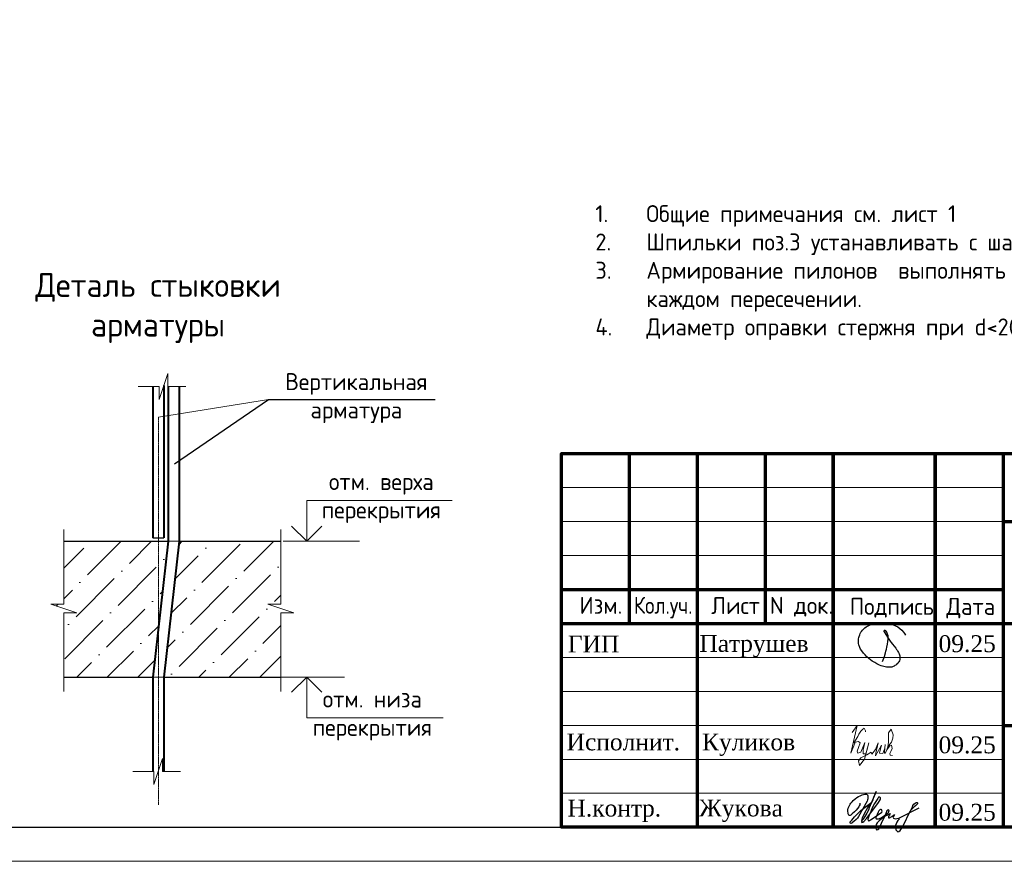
# Model space of a CAD drawing. Header units: millimetres. Extents: x 263826 to 1718326, y -423071 to 70137.
# Tile 347 of 486: x 603284 to 617779, y -140203 to -127818. Entities that reach past the tile are written whole.
import ezdxf

# ---------------------------------------------------------------- set-up
doc = ezdxf.new("R2010")
doc.units = ezdxf.units.MM
doc.linetypes.add('CENTER2', pattern=[28.575, 19.05, -3.175, 3.175, -3.175])
for name, color, linetype in [('PDF7_Text', 7, 'Continuous'), ('PDF8_Text', 7, 'Continuous'), ('ТОЛСТЫЕ_ОСНОВНЫЕ', 6, 'Continuous')]:
    doc.layers.add(name, color=color, linetype=linetype)
for name, color, linetype, lineweight in [('Выноски', 20, 'Continuous', 20), ('подоснова', 151, 'Continuous', 5), ('размер', 1, 'Continuous', 25), ('РАЗМЕРЫ', 1, 'Continuous', 9), ('Рамка', 7, 'Continuous', 70), ('Текст', 7, 'Continuous', 25), ('ТОНКИЕ', 7, 'Continuous', 9)]:
    doc.layers.add(name, color=color, linetype=linetype, lineweight=lineweight)
doc.styles.add('GOST-2.304_Type-B', font='GOST_Common.ttf')
doc.styles.add('PDF Times New Roman', font='times.ttf')
doc.styles.add('style_Tonin', font='simplex.shx', dxfattribs={"width": 0.9})
doc.styles.add('ГОСТ', font='GOST_Common.ttf')
doc.dimstyles.new('20', dxfattribs={"dimtxt": 2.5, "dimasz": 2.5, "dimexe": 1.25, "dimexo": 0.625, "dimtad": 1, "dimdec": 0, "dimlfac": 20, "dimtxsty": 'style_Tonin', "dimblk": 'ARCHTICK', "dimcen": 0, "dimclrt": 256, "dimadec": 0, "dimazin": 0, "dimtfac": 1, "dimtdec": 0, "dimtmove": 0, "dimatfit": 0, "dimfxl": 1, "dimarcsym": 0})

# ---------------------------------------------------------------- blocks, each defined once
blk = doc.blocks.new('11')
at = {"layer": 'Выноски'}
for p, q in [((48016, 66806), (48038, 66823)), ((48038, 66823), (48060, 66786)), ((47885, 66608), (47944, 66700)), ((47944, 66700), (47962, 66737)), ((47962, 66737), (47989, 66781)), ((47989, 66781), (48016, 66806)), ((48060, 66786), (48058, 66769))]:
    blk.add_line(p, q, dxfattribs=at)
blk.add_lwpolyline([(47863, 66761), (47937, 66865), (47843, 66458), (47885, 66564), (47905, 66616), (47954, 66628), (47979, 66606), (47957, 66539), (47937, 66487), (47947, 66458), (47991, 66470), (48051, 66611), (48041, 66569), (48023, 66505), (48023, 66448), (48065, 66448), (48090, 66529), (48110, 66608), (48043, 66369), (47972, 66275), (47954, 66344), (47991, 66389), (48078, 66431), (48142, 66470), (48154, 66441), (48204, 66512), (48246, 66606), (48209, 66455), (48204, 66418), (48295, 66574), (48265, 66463), (48265, 66455), (48312, 66453), (48342, 66529), (48347, 66584), (48337, 66465), (48349, 66453), (48401, 66569), (48443, 66616), (48461, 66678), (48466, 66727), (48436, 66811), (48399, 66754), (48399, 66618), (48389, 66549), (48374, 66507), (48416, 66564), (48441, 66576), (48451, 66524), (48433, 66482), (48419, 66453), (48424, 66428), (48458, 66421)], dxfattribs=at)
blk = doc.blocks.new('яяя')
at = {"lineweight": 30}
for points in [[(345424, 110432), (345425, 110410), (345424, 110397), (345417, 110379), (345406, 110350), (345390, 110319), (345357, 110275), (345310, 110221), (345265, 110176), (345198, 110110), (345161, 110077), (345133, 110066), (345116, 110066), (345102, 110075), (345090, 110091), (345082, 110115), (345074, 110146), (345066, 110182), (345064, 110206), (345067, 110234), (345077, 110278), (345095, 110320), (345114, 110361), (345134, 110395), (345159, 110428), (345195, 110469), (345228, 110506), (345284, 110560), (345331, 110595), (345379, 110625), (345435, 110648), (345486, 110670), (345532, 110686), (345573, 110696), (345605, 110698), (345621, 110695), (345635, 110687), (345648, 110671), (345656, 110649), (345659, 110625), (345659, 110583), (345656, 110553), (345647, 110523), (345635, 110489), (345387, 110033), (345349, 109985), (345311, 109948), (345247, 109889), (345209, 109858), (345192, 109844), (345180, 109837), (345157, 109833), (345150, 109835), (345140, 109842), (345135, 109856), (345138, 109881), (345148, 109892), (345183, 109930), (345267, 110024), (345343, 110105), (345455, 110213), (345617, 110343), (345775, 110456), (345811, 110526), (345838, 110607), (345890, 110740), (345902, 110771), (345698, 110295), (345672, 110226), (345626, 110132), (345572, 110032), (345518, 109953), (345481, 109918), (345497, 110001), (345567, 110147), (345655, 110301), (345760, 110442)], [(345481, 109918), (345476, 109896), (345475, 109874), (345485, 109861), (345506, 109866), (345539, 109891), (345632, 109983), (345968, 110450), (346022, 110527), (346029, 110560), (346027, 110579), (346026, 110590), (346010, 110605), (345993, 110609), (345975, 110601), (345962, 110584), (345954, 110562), (345857, 110421), (345783, 110292), (345741, 110183), (345701, 110079), (345665, 109985), (345660, 109952), (345666, 109929), (345669, 109915), (345682, 109910), (345702, 109914), (345735, 109941), (345846, 110007), (346065, 110160), (346075, 110193), (346070, 110217), (346066, 110236), (346052, 110241), (346030, 110241), (346007, 110228), (345978, 110203), (345960, 110164), (345892, 110010), (345895, 109986), (345904, 109966), (345925, 109964), (345969, 109968), (346045, 110000), (346218, 110114), (346261, 110154), (346280, 110184), (346282, 110210), (346278, 110225), (346263, 110229), (346241, 110222), (346220, 110198), (346162, 110049), (345989, 109904), (345932, 109849), (345906, 109805), (345891, 109739), (345890, 109690), (345899, 109652), (345924, 109647), (345956, 109655), (345980, 109674), (346058, 109838), (346158, 110046), (346261, 110098), (346314, 110120), (346292, 110079), (346269, 110036), (346261, 110008), (346267, 109998), (346293, 109998), (346363, 110039), (346445, 110095), (346421, 110068), (346414, 110040), (346407, 110011), (346416, 109990), (346466, 109972), (346509, 109977), (346574, 109984), (347172, 110293)], [(346586, 109971), (346543, 109917), (346509, 109873), (346489, 109825), (346475, 109767), (346472, 109710), (346478, 109675), (346485, 109641), (346501, 109621), (346517, 109602), (346542, 109589), (346568, 109592), (346605, 109620), (346680, 109731), (346736, 109842), (346865, 110115), (346962, 110290), (346969, 110318), (346979, 110360), (347013, 110403), (347056, 110434), (347091, 110450), (347109, 110450), (347121, 110434), (347115, 110405), (347072, 110355), (347012, 110307), (346924, 110222)]]:
    blk.add_lwpolyline(points, dxfattribs=at)
blk = doc.blocks.new('Патрушев')
at = {"color": 5, "lineweight": 25}
blk.add_lwpolyline([(58.5, -35.09), (59.7, -31.98), (60.22, -29.81), (60.47, -28.76), (60.76, -27.56), (61.06, -26.32), (61.37, -24.67), (61.64, -22.98), (61.77, -21.63), (61.83, -20.46), (61.74, -19.5), (61.5, -18.56), (61.27, -17.93), (60.96, -17.34), (60.63, -16.86), (60.45, -16.66), (60.39, -16.62), (60.25, -16.53), (60.03, -16.42), (59.74, -16.36), (59.56, -16.39), (59.41, -16.5), (59.32, -16.73), (59.32, -16.96), (59.41, -17.15), (61.8, -21.04), (63.12, -22.91), (63.7, -23.61), (64.53, -24.59), (65.48, -25.87), (66.43, -27.07), (66.87, -27.73), (67.42, -28.44), (67.68, -28.93), (68, -29.52), (68.38, -30.41), (68.65, -31), (68.82, -31.71), (68.89, -32.2), (68.93, -32.68), (68.9, -33.35), (68.81, -33.79), (68.57, -34.59), (68.27, -35.18), (67.92, -35.7), (67.56, -36.23), (66.92, -36.75), (66.44, -37.14), (65.93, -37.49), (65.34, -37.85), (64.79, -38.12), (64.12, -38.33), (63.56, -38.4), (62.54, -38.51), (61.58, -38.47), (60.89, -38.38), (60.1, -38.27), (59.25, -38.05), (58.41, -37.75), (57.66, -37.55), (56.61, -37.27), (55.88, -36.92), (54.92, -36.35), (53.85, -35.72), (53.05, -35.25), (52.17, -34.73), (51.27, -34.08), (50.13, -33.27), (49.09, -32.31), (47.96, -31.09), (47.07, -29.92), (46.05, -28.68), (45.23, -27.65), (44.74, -26.54), (44.28, -25.09), (44.05, -24.29), (43.98, -23.29), (43.94, -22.47), (43.99, -21.49), (44.18, -20.57), (44.46, -19.97), (44.74, -19.1), (45.02, -18.24), (45.49, -17.42), (45.85, -16.92), (46.39, -16.14), (46.99, -15.53), (47.83, -14.81), (48.65, -14.29), (49.43, -13.79), (50.53, -13.27), (51.57, -12.89), (52.65, -12.48), (54.17, -12.1), (55.44, -11.87), (56.95, -11.79), (58.35, -11.79), (59.63, -11.91), (61, -12.05), (62.71, -12.35), (64.46, -12.88), (66.16, -13.58), (67.55, -14.27), (68.88, -15.13), (70.02, -16.25), (71.14, -17.49), (71.67, -18.26), (72.28, -19.27)], dxfattribs=at)
blk = doc.blocks.new('штамп кж1.1')
at = {"layer": 'Рамка', "color": 7}
for p, q in [((405358, -83134), (405358, -80634)), ((407358, -83134), (407358, -80634)), ((410858, -81634), (422858, -81634)), ((404358, -82634), (410858, -82634)), ((404358, -83134), (422858, -83134)), ((410858, -84634), (422858, -84634))]:
    blk.add_line(p, q, dxfattribs=at)
at = {"layer": 'Рамка'}
for p, q in [((406358, -86134), (406358, -80634)), ((408358, -86134), (408358, -80634)), ((408358, -80634), (408358, -86134)), ((409858, -80634), (409858, -86134)), ((409858, -86134), (409858, -80634)), ((410858, -80634), (410858, -86134))]:
    blk.add_line(p, q, dxfattribs=at)
at = {"layer": 'Рамка', "color": 7, "lineweight": 15}
for p, q in [((404358, -81134), (410858, -81134)), ((404358, -81634), (410858, -81634)), ((404358, -82134), (410858, -82134)), ((404358, -83634), (410858, -83634)), ((404358, -84134), (410858, -84134)), ((404358, -84634), (410858, -84634)), ((404358, -85134), (410858, -85134)), ((404358, -85634), (410858, -85634))]:
    blk.add_line(p, q, dxfattribs=at)
at = {"layer": 'Рамка'}
blk.add_lwpolyline([(422858, -86134), (404358, -86134), (404358, -80634), (422858, -80634)], close=True, dxfattribs=at)
at = {"color": 5, "xscale": 24.5, "yscale": 24.5, "zscale": 24.5}
blk.add_blockref('Патрушев', (407651, -82836), dxfattribs=at)
at = {"color": 2, "lineweight": 60, "xscale": 0.5, "yscale": 0.5, "zscale": 0.5}
blk.add_blockref('яяя', (236038, -140993), dxfattribs=at)
at = {"layer": 'Выноски', "color": 0}
blk.add_blockref('11', (360773, -151499), dxfattribs=at)
at = {"layer": 'PDF7_Text', "insert": (410912, -84467), "char_height": 180, "width": 6881.02, "attachment_point": 7, "style": 'PDF Times New Roman'}
blk.add_mtext('\\pi1015.18152;Жилой дом со встроенными помещениями \\P\\pi311.27381;общественно-делового и коммерческого назначения на \\P\\pi667.38051;первом этаже здания и встроенно-пристроенным \\P\\pi874.76335;поликлиническим учреждением (поз. 2.2-2.3)', dxfattribs=at)
at = {"layer": 'PDF7_Text', "char_height": 248, "attachment_point": 7, "style": 'PDF Times New Roman'}
for s, insert in [('Патрушев', (406387, -83634)), ('09.25', (409908, -83561)), ('09.25', (409908, -85050)), ('Жукова', (406381, -86056)), ('09.25', (409908, -86042))]:
    blk.add_mtext(s, dxfattribs=dict(at, insert=insert))
at = {"layer": 'PDF7_Text', "insert": (406426, -85084), "char_height": 247.95, "attachment_point": 7, "style": 'PDF Times New Roman'}
blk.add_mtext_dynamic_manual_height_columns('{\\C256;Куликов}', width=2000, gutter_width=1250, heights=[0], dxfattribs=at)
at = {"layer": 'PDF8_Text', "char_height": 248, "attachment_point": 7, "style": 'PDF Times New Roman'}
for s, insert in [('ГИП', (404451, -83561)), ('Исполнит.', (404432, -85007)), ('Н.контр.', (404445, -86056))]:
    blk.add_mtext(s, dxfattribs=dict(at, insert=insert))
at = {"layer": 'Текст', "color": 7, "style": 'ГОСТ'}
for s, p in [('Изм.', (404622, -82993)), ('Лист', (406561, -82996)), ('N док.', (407423, -82993)), ('Подпись', (408601, -83008)), ('Дата', (410023, -83008))]:
    blk.add_text(s, height=250, dxfattribs=at).set_placement(p)
at = {"layer": 'Текст', "color": 7, "style": 'ГОСТ', "width": 0.9}
blk.add_text('Кол.уч.', height=250, dxfattribs=at).set_placement((405423, -82992))
at = {"layer": 'Текст', "color": 7, "insert": (411117, -81801), "char_height": 250, "attachment_point": 1, "style": 'ГОСТ'}
blk.add_mtext_dynamic_manual_height_columns('\\pi594.35517;{\\fTimes New Roman|b0|i0|c204|p18;\\C256;Строительство жилого комплекса со  встроенными помещениями \\P\\pi1441.86779;общественного-делового, коммерческого назначения и \\P\\pi41.3631;поликлиническим учреждением по адресу: г. Чита, ул. 1-я Коллективная}', width=11543.07, gutter_width=12.5, heights=[0], dxfattribs=at)
blk = doc.blocks.new('*U46')
at = {"layer": 'ТОЛСТЫЕ_ОСНОВНЫЕ', "color": 6}
blk.add_lwpolyline([(20, 5), (415, 5), (415, 292), (20, 292)], close=True, dxfattribs=at)
at = {"layer": 'ТОНКИЕ'}
blk.add_lwpolyline([(0, 0), (420, 0), (420, 297), (0, 297)], close=True, dxfattribs=at)
blk = doc.blocks.new('_ArchTick')
at = {"color": 0, "linetype": 'ByBlock', "const_width": 0.15}
blk.add_lwpolyline([(-0.5, -0.5), (0.5, 0.5)], dxfattribs=at)

msp = doc.modelspace()

# ---------------------------------------------------------------- hatches: boundary and pattern name
at = {"lineweight": 5}
h = msp.add_hatch(dxfattribs=at)
h.set_pattern_fill('ANSI36', color=256, scale=100, style=0)
h.set_pattern_definition([(45, (416427.62, -200365.08), (168.3798, 617.3926), [793.75, -158.75, 0, -158.75])])
h.paths.add_polyline_path([(605470.99225, -135493.22052), (605326.78495, -135493.22052), (605326.78495, -136769.15107)])
h.paths.add_polyline_path([(607129.14134, -135493.22052), (605630.99225, -135493.22052), (605404.9497, -137493.22052), (607129.14134, -137493.22052), (607129.14134, -136548.65267), (607320.42649, -136548.65267), (606937.85619, -136421.12924), (607129.14134, -136421.12924)])
h.paths.add_polyline_path([(605326.78495, -135493.22052), (603932.26059, -135493.22052), (603932.26059, -136421.12924), (603740.97544, -136421.12924), (604123.54574, -136548.65267), (603932.26059, -136548.65267), (603932.26059, -137493.22052), (605244.9497, -137493.22052), (605326.78495, -136769.15107)])

# ---------------------------------------------------------------- linework, layer by layer
at = {"color": 0, "lineweight": 40}
for p, q in [((605404.9497, -133201.91824, -3100), (605404.9497, -135443.22052, -3100)), ((605244.9497, -133211.77557, -3100), (605244.9497, -135443.22052, -3100))]:
    msp.add_line(p, q, dxfattribs=at)
at = {"lineweight": 20}
for p, q in [((605326.78495, -133668.85455, -3100), (606947.3728, -133405.65787, -3100)), ((607040.77743, -137493.22052, -3100), (608066.48209, -137493.22052, -3100))]:
    msp.add_line(p, q, dxfattribs=at)
at = {"color": 0, "linetype": 'CENTER2', "lineweight": 18}
msp.add_line((605326.78495, -133668.85455, -3100), (605326.78495, -139370.74943, -3100), dxfattribs=at)
at = {"color": 0, "lineweight": 30}
for p, q in [((603932.26059, -135493.22052, -3100), (605470.99225, -135493.22052, -3100)), ((605244.9497, -135443.22052, -3100), (605404.9497, -135443.22052, -3100)), ((605630.99225, -135493.22052, -3100), (607129.14134, -135493.22052, -3100)), ((603929.39647, -137493.22052, -3100), (605244.9497, -137493.22052, -3100)), ((605404.9497, -137493.22052, -3100), (607126.27722, -137493.22052, -3100))]:
    msp.add_line(p, q, dxfattribs=at)
at = {"lineweight": 15}
for p, q in [((605470.99225, -135493.22052, -3100), (605630.99225, -135493.22052, -3100)), ((605244.9497, -137493.22052, -3100), (605404.9497, -137493.22052, -3100))]:
    msp.add_line(p, q, dxfattribs=at)
at = {"lineweight": 20, "ltscale": 50}
msp.add_line((607161.93017, -135493.22052, -3100), (608288.87311, -135493.22052, -3100), dxfattribs=at)
at = {"linetype": 'ByBlock', "lineweight": 18, "elevation": -3100}
for points in [[(605026.15187, -133213.71651), (605337.25522, -133213.71651), (605337.25522, -133405.00166), (605464.77865, -133022.43136), (605464.77865, -133213.71651), (605729.08471, -133213.71651)], [(603932.26059, -135320.02823), (603932.26059, -136421.12924), (603740.97544, -136421.12924), (604123.54574, -136548.65267), (603932.26059, -136548.65267), (603932.26059, -137705.52823)], [(607129.14134, -135320.02823), (607129.14134, -136421.12924), (606937.85619, -136421.12924), (607320.42649, -136548.65267), (607129.14134, -136548.65267), (607129.14134, -137705.52823)], [(604948.11809, -138881.37482), (605259.22144, -138881.37482), (605259.22144, -139072.65997), (605386.74487, -138690.08968), (605386.74487, -138881.37482), (605651.05093, -138881.37482)]]:
    msp.add_lwpolyline(points, dxfattribs=at)
at = {"color": 0, "lineweight": 40, "elevation": -3100}
for points in [[(605470.99225, -133213.71651), (605470.99225, -135493.22052), (605244.9497, -137493.22052), (605244.9497, -138881.37482)], [(605630.99225, -133213.71651), (605630.99225, -135493.22052), (605404.9497, -137493.22052), (605404.9497, -138881.37482)]]:
    msp.add_lwpolyline(points, dxfattribs=at)
at = {"lineweight": 30, "elevation": -3100}
for points in [[(607731.99749, -135272.5666), (607508.98087, -135493.22052), (607285.96426, -135272.5666)], [(607731.99749, -137713.87444), (607508.98087, -137493.22052), (607285.96426, -137713.87444)]]:
    msp.add_lwpolyline(points, dxfattribs=at)
at = {"layer": 'подоснова', "elevation": -3100}
for points in [[(607508.98087, -135493.22052), (607508.98087, -134893.22052), (609650.5781, -134893.22052)], [(607508.98087, -137493.22052), (607508.98087, -138093.22052), (609517.76096, -138093.22052)]]:
    msp.add_lwpolyline(points, dxfattribs=at)

# ---------------------------------------------------------------- block references
at = {"xscale": 100, "yscale": 100, "zscale": 100}
msp.add_blockref('*U46', (588261.62801, -140202.71786, 3100), dxfattribs=at)
at = {"layer": 'размер'}
for p in [(37657.07079, -53364.64558), (116689.61381, -53568.49652, 3100), (161796.45868, -53568.49652, 3100), (206903.30356, -53568.49652, 3100)]:
    msp.add_blockref('штамп кж1.1', p, dxfattribs=at)

# ---------------------------------------------------------------- texts
at = {"ltscale": 100, "char_height": 250, "width": 17398.1240905, "attachment_point": 1, "style": 'GOST-2.304_Type-B'}
for insert in [(521545.52901, -130547.39802, 3100), (566652.37388, -130547.39802, 3100), (611759.21875, -130547.39802, 3100)]:
    msp.add_mtext('\\pi-750,l750,t750,5000;1.^IОбщие примечания см. лист 1\\P2.^IШпильки поз.3 устанавливать с шагом 400 по вертикали и с шагом  400 по горизонтали .\\P3.^IАрмирование пилонов  выполнять отдельными стержнями. Арматуру вязать вязальной проволокой в каждом пересечении.\\P{\\C7;4.^IДиаметр оправки стержня при d<20мм - 5d, при d≥20мм - 8d}', dxfattribs=dict(at, insert=insert))
at = {"layer": 'Выноски'}
note = msp.add_mtext_static_columns([''] * 2, width=18679.7309208, gutter_width=20.19117, height=0, dxfattribs=dict(at, insert=(415001.40784, -101131.04754), char_height=250, attachment_point=1, style='ГОСТ'))
for column, words in zip([note] + note.columns.linked_columns, ['\\pi1500;{\\H2x;Общие указания:}\\P1.^IРабочая документация разработана в соответствии с заданием на проектирование, требованиями {\\H3x; }действующих технических регламентов, стандартов, сводов правил и других документов, содержащих установленные {\\H1.16667x; }требования.{\\H1.77778x; }\\P2.^IРабочая документация выполнена в соответствии со следующими нормативными и техническими {\\H1.57407x; }документами:{\\H1.64198x; }\\P-^IСП 20.13330.2016 "Нагрузки и воздействия";{\\H1.61934x; }\\P-^IСП 63.13330.2018 "Бетонные и железобетонные конструкции. Основные положения";{\\H1.62689x; }\\P-^IСП 70.13330.2012 "Несущие и ограждающие конструкции".{\\H1.62437x; }\\P4.^IЗа относительную отметку 0,000 принята отметка чистого пола первого этажа, соответствующая {\\H1.62521x; }абсолютной отметке 648,00 в Балтийской системе высот.{\\H1.62493x; }\\P{\\fISOCPEUR|b0|i0|c204|p34;5.^IПеречень видов работ, для которых необходимо составлять акты освидетельствования скрытых \\H1.62502x; \\H0.61538x;работ:\\H1.62499x; \\H0.61539x;\\P-^Iсоответствие арматуры (длина, диаметры, распределение по площади элементов, количество и т.д.), \\H1.725x; \\H0.57971x;закладных деталей рабочим чертежам;\\H1.67917x; \\H0.59553x;\\P-^Iустройство и армирование монолитных стен;\\H1.60694x; \\H0.6223x;\\P-^Iосвидетельствование опалубки перед бетонированием;\\H1.63102x; \\H0.61311x;\\P-^Iотбор контрольных проб бетона;\\H1.62299x; \\H0.61615x;\\P-^Iсоответствие законченных железобетонных конструкций проекту с отображением качества работ;\\H1.62567x; \\H0.61513x;\\P-^Iустройство монолитных конструкций, выполняемых в зимнее время;\\H1.62478x; \\H0.61547x;\\P\\fISOCPEUR|b0|i0|c0|p34;6.^I\\fISOCPEUR|b0|i0|c204|p34;Запрещается выполнение последующих работ при отсутствии актов освидетельствования \\H1.62507x; \\H0.61536x;предшествующих скрытых работ во всех случаях.\\H1.62498x; \\H0.61539x;\\P\\fISOCPEUR|b0|i0|c0|p34;7.^I\\fISOCPEUR|b0|i0|c204|p34;Арматура класса А240 и А500С по ГОСТ 34028-2016, материал монолитных конструкций - бетон \\H1.62501x; \\H0.61538x;тяжелый класса В25 по ГОСТ 26633-2015.\\H1.625x; \\H0.61539x;\\P\\fISOCPEUR|b0|i0|c0|p34;8.^I\\fISOCPEUR|b0|i0|c204|p34;Работы по бетонированию монолитных конструкций вести в соответствии со СП 70.13330.2012 \\H1.625x; \\H0.61538x;"Несущие и ограждающие конструкции".\\H1.625x; \\H0.61538x;\\P\\fISOCPEUR|b0|i0|c0|p34;9.^I\\fISOCPEUR|b0|i0|c204|p34;Все строительно-монтажные работы необходимо выполнять в соответствии со СНиП 12-03-2001 \\H1.625x; \\H0.61538x;"Безопасность труда в строительстве. Часть 1. Общие требования.", Безопасность труда в строительстве. Часть \\H1.625x; \\H0.61538x;2. Строительное производство". Строительство здания должно производиться в соответствии с проектом \\H1.625x; \\H0.61538x;производства работ (ППР).\\H1.725x; \\H0.57971x;\\P\\fISOCPEUR|b0|i0|c0|p34;10.^I\\fISOCPEUR|b0|i0|c204|p34;При отсутствии ППР производство строительно-монтажных работ запрещается.\\H1.67917x; \\H0.59553x;\\P\\fISOCPEUR|b0|i0|c0|p34;11.^I\\fISOCPEUR|b0|i0|c204|p34;Бетон следует укладывать в бетонные конструкции горизонтальными слоями одинаковой толщины без \\H1.60694x; \\H0.6223x;разрывов, с последовательным направлением укладки в одну сторону во всех слоях.\\H1.63102x; \\H0.61311x;\\P\\fISOCPEUR|b0|i0|c0|p34;12.^I\\fISOCPEUR|b0|i0|c204|p34;В начальный период твердения бетон необходимо защищать от попадания атмосферных осадков или \\H1.62299x; \\H0.61615x;потерь влаги.\\H1.62567x; \\H0.61513x;\\P\\fISOCPEUR|b0|i0|c0|p34;13.^I\\fISOCPEUR|b0|i0|c204|p34;Уход за свежеуложенным бетоном начинать сразу после укладки бетонной смеси и осуществлять до \\H1.62478x; \\H0.61547x;достижения прочности бетона не менее 70% от проектной.\\H1.62507x; \\H0.61536x;\\P\\fISOCPEUR|b0|i0|c0|p34;14.^I\\fISOCPEUR|b0|i0|c204|p34;Проект рассчитан на производство работ в период положительных температур. В случае выполнения \\H1.62498x; \\H0.61539x;работ при отрицательных температурах необходимо выполнять требования СНиП часть 3 по производству работ \\H1.62501x; \\H0.61538x;и ППР.\\H1.625x; \\H0.61539x;\\P\\fISOCPEUR|b0|i0|c0|p34;15.^I\\fISOCPEUR|b0|i0|c204|p34;При минимальной температуре воздуха до минус 15°С допускается:\\H1.625x; \\H0.61538x;\\P-^Iвыдерживание бетона в конструкции методом термоса, при предварительном разогреве бетонной \\H1.625x; \\H0.61538x;смеси, \\H1.625x; \\H0.61538x;\\P-^Iфорсированный электроразогрев бетона в конструкции с повторным уплотнением.\\H1.625x; \\H0.61538x;\\PПри минимальной температуре воздуха до минус 25°С допускается:\\H1.625x; \\H0.61538x;\\P-^Iобогрев бетона в греющей опалубке с помощью низкотемпературных электронагревателей,\\H1.625x; \\H0.61538x;\\P-^Iэлектродный сквозной прогреб бетона,\\H1.625x; \\H0.61538x;\\P-^Iэлектрообогрев с помощью греющего провода.\\H1.625x; \\H0.61538x;\\P}16.^IЗаполнителем для бетона служит щебень твердых пород, наибольшая фракция щебня не должна превышать {\\H1.625x; }40мм.{\\H1.625x; }\\P17.^IВ процессе бетонирования обеспечить соблюдение защитных слоев и мест положения рабочей арматуры {\\H1.625x; }согласно проекту. Величина защитного слоя продольной рабочей арматуры у боковых граней стен монолитных {\\H1.625x; }участков должны быть не менее 20мм и не менее диаметра продольной рабочей арматуры конструкции, величина {\\H1.625x; }защитного слоя поперечной арматуры - не менее 10мм. {\\H1.625x; }\\P\\pi0;             18.Крестовые соединения стержней продольной и поперечной арматуры, соединение стержней продольной {\\H1.625x; }арматуры по длине выполнить вязкой отожженой проволокой диаметром 2,0-3,0мм.{\\H1.625x; }\\P\\pi1500;{\\H1.625x; }', '']):
    column.text = words
at = {"layer": 'РАЗМЕРЫ', "attachment_point": 5, "style": 'GOST-2.304_Type-B'}
for s, insert, char_height in [('Деталь стыковки\\Pарматуры ', (605321.67164, -132061.62516), 350), ('Вертикальная\\Pарматура', (608240.59356, -133386.55698), 250), ('отм. верха \\Pперекрытия', (608608.33335, -134857.00472), 250), ('отм. низа \\Pперекрытия', (608475.51621, -138057.00472), 250)]:
    msp.add_mtext_dynamic_manual_height_columns(s, width=3941.2127758, gutter_width=625, heights=[0], dxfattribs=dict(at, insert=insert, char_height=char_height))
at = {"layer": 'Текст', "color": 7, "char_height": 250, "attachment_point": 1, "style": 'ГОСТ'}
for s, insert in [('\\pi3500;\\P\\pi2444.69697;Общие данные{\\H1.83333x; }', (448515.39525, -137998.86693)), ('\\pi3500;{\\C256;\\P\\pi2464.39394;Пилон П1 (1ЭТ)}', (527547.93827, -138202.71786, 3100)), ('\\pi3500;{\\C256;\\P\\pi2439.39394;Пилон П2 (1ЭТ)}', (572654.78314, -138202.71786, 3100))]:
    msp.add_mtext_dynamic_manual_height_columns(s, width=7000, gutter_width=12.5, heights=[1500], dxfattribs=dict(at, insert=insert))

# ---------------------------------------------------------------- leaders
at = {"layer": 'подоснова', "has_arrowhead": 0}
msp.add_leader([(605561.83045, -134353.46851, -3100), (606947.3728, -133405.65787, -3100), (609398.80355, -133405.65787, -3100)], dimstyle='20', override={"dimasz": 1.5, "dimldrblk": 'Dot'}, dxfattribs=at)

doc.saveas('drawing.dxf')
